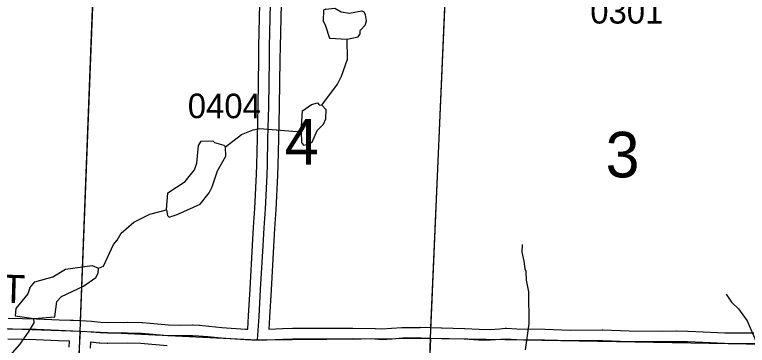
# Model space of a CAD drawing. Extents: x -157.2 to -99.3, y 12.2 to 46.2.
# Drawn here: x -127.096 to -125.008, y 27.389 to 28.332 of the extents above; entities that cross this region are included whole.
import ezdxf

# ---------------------------------------------------------------- set-up
doc = ezdxf.new("R2010")
doc.units = 0
for name, color, linetype in [('tdCoHydroRiver', 7, 'Continuous'), ('tdCoSecRdNmbr', 7, 'Continuous'), ('tdCoSecRdTxt', 7, 'Continuous'), ('tdCoSecRteBand', 7, 'Continuous'), ('tdCoSecRteCL', 7, 'Continuous'), ('tdCoSectLine', 7, 'Continuous'), ('tdCoSectLinePart', 7, 'Continuous'), ('tdCoSectNmbr', 7, 'Continuous'), ('tdCoSurfGravel', 7, 'Continuous')]:
    doc.layers.add(name, color=color, linetype=linetype)

msp = doc.modelspace()

# ---------------------------------------------------------------- linework, layer by layer
at = {"layer": 'tdCoHydroRiver'}
for points in [[(-126.2093, 28.3475), (-126.2157, 28.3446), (-126.2165, 28.3146), (-126.2106, 28.3002), (-126.199, 28.2652), (-126.1486, 28.2622)], [(-126.2093, 28.3475), (-126.1839, 28.35), (-126.1653, 28.34), (-126.1417, 28.3361), (-126.1068, 28.343), (-126.1006, 28.3397), (-126.0961, 28.3316)], [(-126.1486, 28.2622), (-126.1168, 28.2691), (-126.1119, 28.2769), (-126.1116, 28.2863), (-126.097, 28.3017), (-126.0934, 28.3142), (-126.0961, 28.3316)], [(-126.2203, 28.0733), (-126.176, 28.1335), (-126.1643, 28.1569), (-126.1471, 28.2053), (-126.1486, 28.2622)], [(-126.2793, 27.9977), (-126.276, 28.0575), (-126.2503, 28.0757), (-126.2328, 28.08), (-126.2282, 28.0751), (-126.2203, 28.0733)], [(-126.2486, 27.9684), (-126.2335, 28.0011), (-126.2156, 28.0195), (-126.2088, 28.0351), (-126.2081, 28.0603), (-126.2203, 28.0733)], [(-126.4952, 27.955), (-126.45, 27.99), (-126.4165, 28.0032), (-126.3974, 28.0074), (-126.2793, 27.9977)], [(-126.2793, 27.9977), (-126.2786, 27.9677), (-126.2725, 27.9596), (-126.2583, 27.9623), (-126.2486, 27.9684)], [(-126.6629, 27.7752), (-126.6599, 27.8241), (-126.6101, 27.8557), (-126.5839, 27.8897), (-126.577, 27.9084), (-126.5724, 27.9588), (-126.5641, 27.9712), (-126.531, 27.9718), (-126.5264, 27.9669), (-126.4998, 27.9599), (-126.4952, 27.955)], [(-126.5416, 27.8238), (-126.5332, 27.8409), (-126.5177, 27.8862), (-126.4944, 27.9281), (-126.4952, 27.955)], [(-126.6629, 27.7752), (-126.6602, 27.7594), (-126.6556, 27.7545), (-126.6333, 27.7617), (-126.5678, 27.7914), (-126.5416, 27.8238)], [(-126.792, 27.7085), (-126.7561, 27.7404), (-126.7109, 27.7626), (-126.6629, 27.7752)], [(-126.8574, 27.6083), (-126.8429, 27.6141), (-126.8138, 27.6761), (-126.8039, 27.6884), (-126.792, 27.7085)], [(-125.6499, 27.676), (-125.6505, 27.654), (-125.645, 27.6286), (-125.6424, 27.6064), (-125.6395, 27.6), (-125.6386, 27.5747), (-125.6317, 27.5414), (-125.6312, 27.4498), (-125.6412, 27.376)], [(-127.0531, 27.5524), (-127.0385, 27.5693), (-126.9875, 27.5837), (-126.9506, 27.6063), (-126.8746, 27.6167), (-126.8574, 27.6083)], [(-127.0415, 27.4653), (-126.9814, 27.4699), (-126.9754, 27.5139), (-126.9623, 27.5277), (-126.8999, 27.5575), (-126.8645, 27.5817), (-126.8579, 27.5941), (-126.8574, 27.6083)], [(-127.0531, 27.5524), (-127.0584, 27.5352), (-127.0927, 27.4936), (-127.0949, 27.4731), (-127.0415, 27.4653)], [(-125.0685, 27.5346), (-125.0534, 27.5121), (-125.0334, 27.4926), (-125.0092, 27.4587), (-124.9826, 27.3964)], [(-127.1353, 27.3291), (-127.0815, 27.3907), (-127.0568, 27.4263), (-127.0402, 27.4526), (-127.0415, 27.4653)]]:
    msp.add_lwpolyline(points, dxfattribs=at)
at = {"layer": 'tdCoSecRteBand'}
for points in [[(-126.4318, 27.4349), (-126.4293, 27.4723), (-126.4253, 27.5497), (-126.4253, 27.5498), (-126.4253, 27.5499), (-126.4182, 27.6737), (-126.4182, 27.6738), (-126.4182, 27.6738), (-126.415, 27.7256), (-126.415, 27.7257), (-126.415, 27.7259), (-126.4113, 27.7785), (-126.4069, 27.8766), (-126.4059, 27.9039), (-126.4042, 27.9797), (-126.4042, 27.9797), (-126.4042, 27.9797), (-126.402, 28.0706), (-126.4, 28.2045), (-126.3997, 28.2406), (-126.3997, 28.2408), (-126.3997, 28.2411), (-126.397, 28.3638)], [(-126.337, 28.3626), (-126.3397, 28.24), (-126.34, 28.204), (-126.34, 28.2038), (-126.34, 28.2037), (-126.342, 28.0696), (-126.342, 28.0694), (-126.342, 28.0693), (-126.3442, 27.9783), (-126.3459, 27.9024), (-126.3459, 27.9022), (-126.3459, 27.902), (-126.3469, 27.8744), (-126.3469, 27.8742), (-126.3469, 27.8741), (-126.3514, 27.7754), (-126.3514, 27.7751), (-126.3514, 27.7747), (-126.3551, 27.7218), (-126.3583, 27.6702), (-126.3654, 27.5466), (-126.3694, 27.469), (-126.3694, 27.4687), (-126.3694, 27.4685), (-126.3717, 27.4347), (-126.3327, 27.4362), (-126.3327, 27.4362), (-126.3326, 27.4362), (-126.304, 27.4372), (-126.3036, 27.4372), (-126.3032, 27.4372), (-126.261, 27.4374), (-126.2609, 27.4374), (-126.2609, 27.4374), (-126.1324, 27.4377), (-126.1321, 27.4377), (-126.1319, 27.4377), (-126.0687, 27.4367), (-126.0682, 27.4367), (-126.0677, 27.4367), (-126.0495, 27.4357), (-126.0221, 27.4371), (-125.9928, 27.4396), (-125.9916, 27.4397), (-125.9904, 27.4397), (-125.9401, 27.4399), (-125.9401, 27.44), (-125.9398, 27.44), (-125.9398, 27.4403), (-125.91, 27.4391), (-125.8802, 27.4382), (-125.8785, 27.4382), (-125.814, 27.4367), (-125.8136, 27.4367), (-125.8131, 27.4367), (-125.7724, 27.4345), (-125.7409, 27.4342), (-125.7134, 27.4361), (-125.6983, 27.4373), (-125.6962, 27.4375), (-125.6941, 27.4374), (-125.6647, 27.4357), (-125.5856, 27.4345), (-125.5854, 27.4345), (-125.5852, 27.4345), (-125.512, 27.4323), (-125.4215, 27.4328), (-125.4209, 27.4328), (-125.4203, 27.4327), (-125.3448, 27.43), (-125.2488, 27.4293), (-125.2112, 27.4298), (-125.2107, 27.4298), (-125.2103, 27.4298), (-125.178, 27.4293), (-125.1776, 27.4293), (-125.1773, 27.4293), (-125.1341, 27.4275), (-125.1339, 27.4275), (-125.1338, 27.4275), (-125.0721, 27.4244), (-125.0264, 27.4241), (-124.99, 27.4246)], [(-127.1143, 27.466), (-127.0339, 27.4646), (-127.0335, 27.4646), (-127.0331, 27.4645), (-126.9687, 27.4616), (-126.937, 27.4606), (-126.937, 27.4608), (-126.9291, 27.4603), (-126.9291, 27.4603), (-126.9287, 27.4603), (-126.9071, 27.4591), (-126.8773, 27.4578), (-126.8773, 27.4575), (-126.8771, 27.4575), (-126.8771, 27.4572), (-126.8506, 27.4549), (-126.8306, 27.4542), (-126.7745, 27.4547), (-126.774, 27.4547), (-126.7735, 27.4547), (-126.7336, 27.4537), (-126.7326, 27.4537), (-126.7316, 27.4536), (-126.7099, 27.4516), (-126.6574, 27.447), (-126.627, 27.4463), (-126.5896, 27.447), (-126.5885, 27.4471), (-126.5873, 27.447), (-126.5701, 27.446), (-126.5695, 27.446), (-126.569, 27.4459), (-126.5424, 27.4435), (-126.5422, 27.4435), (-126.542, 27.4434), (-126.5053, 27.4395), (-126.4377, 27.435), (-126.4318, 27.4349)], [(-126.9408, 27.3829), (-126.94, 27.4007), (-126.9707, 27.4016), (-126.971, 27.4016), (-126.9712, 27.4016), (-127.0354, 27.4046), (-127.1156, 27.406)], [(-126.6617, 27.3872), (-126.7152, 27.3919), (-126.7153, 27.3919), (-126.7153, 27.3919), (-126.736, 27.3937), (-126.7745, 27.3947), (-126.8307, 27.3942), (-126.8314, 27.3942), (-126.832, 27.3942), (-126.8535, 27.395), (-126.8542, 27.395), (-126.855, 27.3951), (-126.8801, 27.3972), (-126.8809, 27.3801)]]:
    msp.add_lwpolyline(points, dxfattribs=at)
at = {"layer": 'tdCoSecRteCL'}
for points in [[(-126.4037, 27.4046), (-126.3993, 27.4705), (-126.3954, 27.5482), (-126.3882, 27.672), (-126.385, 27.7238), (-126.3813, 27.7768), (-126.3769, 27.8754), (-126.3759, 27.9031), (-126.3742, 27.979), (-126.372, 28.07), (-126.37, 28.2042), (-126.3697, 28.2404), (-126.367, 28.3632), (-126.3657, 28.4382)], [(-127.8992, 27.4629), (-127.8606, 27.4619), (-127.8063, 27.4602), (-127.7318, 27.4558), (-127.6172, 27.4521), (-127.4334, 27.4466), (-127.2857, 27.4439), (-127.1853, 27.4385), (-127.1151, 27.436), (-127.0344, 27.4346), (-126.9698, 27.4316), (-126.9304, 27.4304), (-126.9087, 27.4292)], [(-126.9626, 25.925), (-126.9612, 25.9617), (-126.9602, 25.9901), (-126.955, 26.1238), (-126.9523, 26.2429), (-126.9516, 26.2776), (-126.9481, 26.3975), (-126.9461, 26.4394), (-126.9422, 26.5706), (-126.9412, 26.6024), (-126.9383, 26.7001), (-126.9363, 26.7686), (-126.9309, 26.9132), (-126.9294, 26.9568), (-126.9262, 27.0503), (-126.9222, 27.1225), (-126.9168, 27.2128), (-126.9158, 27.287), (-126.9109, 27.3815), (-126.9087, 27.4292)], [(-126.9087, 27.4292), (-126.8899, 27.4282), (-126.8524, 27.4249), (-126.831, 27.4242), (-126.7743, 27.4247), (-126.7343, 27.4237), (-126.7126, 27.4217), (-126.6591, 27.4171), (-126.627, 27.4163), (-126.5891, 27.4171), (-126.5718, 27.4161), (-126.5452, 27.4136), (-126.5079, 27.4097), (-126.4389, 27.405), (-126.4204, 27.4047), (-126.4037, 27.4046)], [(-126.4037, 27.4046), (-126.3765, 27.4045), (-126.3316, 27.4062), (-126.303, 27.4072), (-126.2608, 27.4074), (-126.1323, 27.4077), (-126.0692, 27.4067), (-126.0495, 27.4057), (-126.0201, 27.4072), (-125.9903, 27.4097), (-125.9378, 27.4099), (-125.911, 27.4091)], [(-125.9578, 25.8992), (-125.961, 25.9132), (-125.9671, 25.9347), (-125.9686, 25.947), (-125.9684, 25.9882), (-125.9664, 26.0449), (-125.96, 26.2035), (-125.959, 26.2218), (-125.9523, 26.3709), (-125.9516, 26.3998), (-125.9459, 26.5606), (-125.9385, 26.7285), (-125.9324, 26.8777), (-125.9247, 27.0577), (-125.9185, 27.2166), (-125.9134, 27.351), (-125.911, 27.4091)], [(-125.911, 27.4091), (-125.8793, 27.4082), (-125.8147, 27.4067), (-125.7733, 27.4045), (-125.74, 27.4042), (-125.7111, 27.4062), (-125.6958, 27.4074), (-125.6658, 27.4057), (-125.5861, 27.4045), (-125.5124, 27.4023), (-125.4214, 27.4028), (-125.3454, 27.4), (-125.2487, 27.3993), (-125.2108, 27.3998), (-125.1785, 27.3993), (-125.1353, 27.3976), (-125.0729, 27.3944), (-125.0263, 27.3941), (-124.9896, 27.3946), (-124.9395, 27.3921), (-124.904, 27.3914)]]:
    msp.add_lwpolyline(points, dxfattribs=at)
at = {"layer": 'tdCoSectLine'}
for points in [[(-126.909, 27.4292), (-126.8697, 28.4535)], [(-125.9114, 27.4091), (-125.867, 28.4197)], [(-127.8995, 27.4629), (-126.909, 27.4292)], [(-126.9472, 26.4247), (-126.909, 27.4292)], [(-126.909, 27.4292), (-126.4041, 27.4046), (-125.9114, 27.4091)], [(-125.9114, 27.4091), (-125.9517, 26.4088)], [(-125.9114, 27.4091), (-124.9043, 27.3914)]]:
    msp.add_lwpolyline(points, dxfattribs=at)
at = {"layer": 'tdCoSectLinePart'}
for points in [[(-126.9079, 27.4591), (-126.8709, 28.4239)], [(-125.9101, 27.4391), (-125.8683, 28.3902)]]:
    msp.add_lwpolyline(points, dxfattribs=at)
at = {"layer": 'tdCoSurfGravel'}
for points in [[(-126.4037, 27.4046), (-126.3993, 27.4705), (-126.3954, 27.5482), (-126.3882, 27.672), (-126.385, 27.7238), (-126.3813, 27.7768), (-126.3769, 27.8754), (-126.3759, 27.9031), (-126.3742, 27.979), (-126.372, 28.07), (-126.37, 28.2042), (-126.3697, 28.2404), (-126.367, 28.3632), (-126.3657, 28.4382)], [(-127.1151, 27.436), (-127.0344, 27.4346), (-126.9698, 27.4316), (-126.9304, 27.4304), (-126.9087, 27.4292), (-126.8899, 27.4282), (-126.8524, 27.4249), (-126.831, 27.4242), (-126.7743, 27.4247), (-126.7343, 27.4237), (-126.7126, 27.4217), (-126.6591, 27.4171), (-126.627, 27.4163), (-126.5891, 27.4171), (-126.5718, 27.4161), (-126.5452, 27.4136), (-126.5079, 27.4097), (-126.4389, 27.405), (-126.4204, 27.4047), (-126.4037, 27.4046), (-126.3765, 27.4045), (-126.3316, 27.4062), (-126.303, 27.4072), (-126.2608, 27.4074), (-126.1323, 27.4077), (-126.0692, 27.4067), (-126.0495, 27.4057), (-126.0201, 27.4072), (-125.9903, 27.4097), (-125.9378, 27.4099), (-125.911, 27.4091), (-125.8793, 27.4082), (-125.8147, 27.4067), (-125.7733, 27.4045), (-125.74, 27.4042), (-125.7111, 27.4062), (-125.6958, 27.4074), (-125.6658, 27.4057), (-125.5861, 27.4045), (-125.5124, 27.4023), (-125.4214, 27.4028), (-125.3454, 27.4), (-125.2487, 27.3993), (-125.2108, 27.3998), (-125.1785, 27.3993), (-125.1353, 27.3976), (-125.0729, 27.3944), (-125.0263, 27.3941), (-124.9896, 27.3946)], [(-126.9626, 25.925), (-126.9612, 25.9617), (-126.9602, 25.9901), (-126.955, 26.1238), (-126.9523, 26.2429), (-126.9516, 26.2776), (-126.9481, 26.3975), (-126.9461, 26.4394), (-126.9422, 26.5706), (-126.9412, 26.6024), (-126.9383, 26.7001), (-126.9363, 26.7686), (-126.9309, 26.9132), (-126.9294, 26.9568), (-126.9262, 27.0503), (-126.9222, 27.1225), (-126.9168, 27.2128), (-126.9158, 27.287), (-126.9109, 27.3815), (-126.9087, 27.4292)], [(-125.9578, 25.8992), (-125.961, 25.9132), (-125.9671, 25.9347), (-125.9686, 25.947), (-125.9684, 25.9882), (-125.9664, 26.0449), (-125.96, 26.2035), (-125.959, 26.2218), (-125.9523, 26.3709), (-125.9516, 26.3998), (-125.9459, 26.5606), (-125.9385, 26.7285), (-125.9324, 26.8777), (-125.9247, 27.0577), (-125.9185, 27.2166), (-125.9134, 27.351), (-125.911, 27.4091)]]:
    msp.add_lwpolyline(points, dxfattribs=at)

# ---------------------------------------------------------------- texts
at = {"layer": 'tdCoSecRdNmbr'}
for s, rotation, p in [('0301', 359.9042, (-125.4559, 28.3066)), ('0404', 359.9033, (-126.6027, 28.0367))]:
    msp.add_text(s, height=0.07, rotation=rotation, dxfattribs=at).set_placement(p)
at = {"layer": 'tdCoSecRdTxt'}
msp.add_text('230TH ST', height=0.08, rotation=358.3149, dxfattribs=at).set_placement((-127.5543, 27.523))
at = {"layer": 'tdCoSectNmbr'}
for s, rotation, p in [('4', 359.9035, (-126.3265, 27.9043)), ('3', 359.9042, (-125.4123, 27.8678))]:
    msp.add_text(s, height=0.13, rotation=rotation, dxfattribs=at).set_placement(p)

doc.saveas('drawing.dxf')
